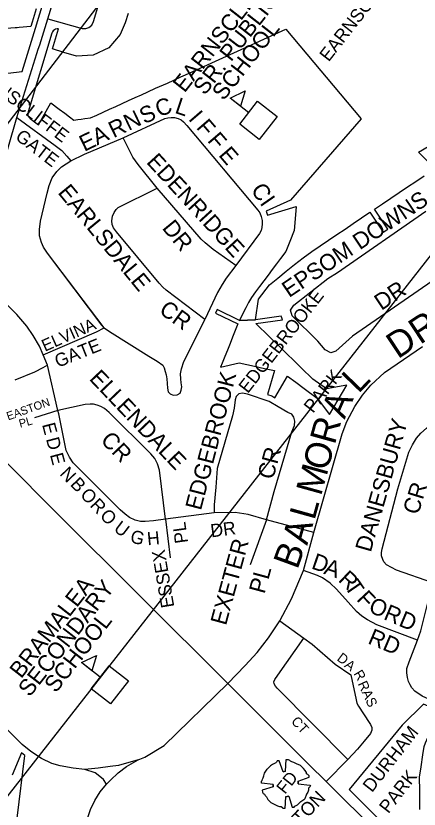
# Model space of a CAD drawing. Extents: x 586326 to 623965, y 4819854 to 4857850.
# Drawn here: x 603971 to 604585, y 4840891 to 4842100 of the extents above; entities that cross this region are included whole.
import ezdxf

# ---------------------------------------------------------------- set-up
doc = ezdxf.new("R2010")
doc.units = 0
for name, color, linetype in [('Fire Syms', 7, 'Continuous'), ('Lots_Concessions', 7, 'Continuous'), ('Major Rds and Hwys', 7, 'Continuous'), ('Minor Rd Lbls', 7, 'Continuous'), ('Minor Rds', 7, 'Continuous'), ('Park Lbls', 7, 'Continuous'), ('Park Outlines', 7, 'Continuous'), ('Private Rd Lbls', 7, 'Continuous'), ('Private Rds', 7, 'Continuous'), ('Proposed Secondary Rds', 7, 'Continuous'), ('School Syms_Lbls', 7, 'Continuous'), ('Secondary Rds Lbls', 7, 'Continuous')]:
    doc.layers.add(name, color=color, linetype=linetype)

msp = doc.modelspace()

# ---------------------------------------------------------------- linework, layer by layer
at = {"layer": 'Fire Syms'}
for points in [[(604381.7, 4840949), (604377.7, 4840948), (604371.7, 4840965), (604368.7, 4840965), (604367.7, 4840963), (604366.7, 4840962), (604364.7, 4840961), (604361.7, 4840959), (604358.7, 4840957), (604353.7, 4840952), (604353.7, 4840952)], [(604377.7, 4840948), (604381.7, 4840949), (604382.7, 4840967), (604385.7, 4840967), (604387.7, 4840966), (604388.7, 4840965), (604390.7, 4840964), (604393.7, 4840963), (604397.7, 4840961), (604403.7, 4840958), (604403.7, 4840958)], [(604400.7, 4840930), (604400.7, 4840934), (604417.7, 4840940), (604417.7, 4840942), (604415.7, 4840944), (604413.7, 4840945), (604413.7, 4840947), (604411.7, 4840950), (604408.7, 4840953), (604403.7, 4840958), (604403.7, 4840958)], [(604362.7, 4840925), (604362.7, 4840929), (604344.7, 4840931), (604344.7, 4840934), (604345.7, 4840935), (604346.7, 4840937), (604347.7, 4840939), (604348.7, 4840942), (604349.7, 4840946), (604353.7, 4840952), (604353.7, 4840952)], [(604400.7, 4840934), (604400.7, 4840930), (604418.7, 4840928), (604419.7, 4840926), (604417.7, 4840924), (604416.7, 4840923), (604416.7, 4840920), (604415.7, 4840917), (604413.7, 4840914), (604410.7, 4840907), (604410.7, 4840907)], [(604362.7, 4840929), (604362.7, 4840925), (604345.7, 4840920), (604346.7, 4840917), (604347.7, 4840915), (604349.7, 4840914), (604350.7, 4840912), (604352.7, 4840910), (604354.7, 4840906), (604359.7, 4840901), (604359.7, 4840901)], [(604386.7, 4840911), (604381.7, 4840910), (604380.7, 4840892), (604377.7, 4840892), (604376.7, 4840893), (604374.7, 4840895), (604372.7, 4840895), (604369.7, 4840896), (604365.7, 4840898), (604359.7, 4840901), (604359.7, 4840901)], [(604381.7, 4840910), (604386.7, 4840911), (604391.7, 4840894), (604394.7, 4840894), (604395.7, 4840896), (604397.7, 4840897), (604399.7, 4840898), (604401.7, 4840900), (604404.7, 4840903), (604410.7, 4840907), (604410.7, 4840907)]]:
    msp.add_lwpolyline(points, dxfattribs=at)
at = {"layer": 'Lots_Concessions'}
for p, q in [((601780.9, 4839093.1), (605404.8, 4843823.7)), ((603134, 4839858.5), (605873.2, 4843356.9))]:
    msp.add_line(p, q, dxfattribs=at)
at = {"layer": 'Major Rds and Hwys'}
for points in [[(604019.4, 4842095), (604026.8, 4842120), (604047.7, 4842190.4), (604062.9, 4842241.5)], [(603972.2, 4841945), (604002.9, 4842042.5), (604004.9, 4842049), (604007, 4842055.4), (604019.4, 4842095)], [(603908.8, 4841695.6), (603909.9, 4841698.9), (603919.9, 4841730.5), (603940.7, 4841829.8), (603947.8, 4841859.8), (603972.2, 4841945)], [(604293.6, 4841082.4), (604030.3, 4841345.2), (603814.4, 4841562)], [(604417.1, 4840959.4), (604293.6, 4841082.4)], [(604443.3, 4840933.3), (604417.1, 4840959.4)], [(604522.8, 4840854.7), (604443.3, 4840933.3)]]:
    msp.add_lwpolyline(points, dxfattribs=at)
at = {"layer": 'Minor Rds'}
for points in [[(604019.4, 4842095), (604071.9, 4842080.3), (604077.3, 4842080.3), (604082.1, 4842082), (604086.4, 4842085.4), (604089, 4842090.8), (604115.1, 4842177.2)], [(603972.2, 4841945), (604030.8, 4841902.3), (604040.9, 4841894.5), (604048.6, 4841886.1), (604054.5, 4841878.7)], [(604134, 4841913.6), (604197.9, 4841943), (604202.3, 4841944.5), (604207.2, 4841944.9), (604212.2, 4841944.6), (604217.8, 4841943.2), (604222.5, 4841941), (604226.1, 4841938), (604231.1, 4841932.6), (604339.3, 4841803.8), (604342.2, 4841799.4), (604344.6, 4841793.9), (604345.9, 4841788.1), (604346.1, 4841782.9), (604345.4, 4841777.3), (604344.2, 4841772.7), (604342.1, 4841768.1), (604305.8, 4841719.1)], [(604054.5, 4841878.7), (604075.4, 4841888.7), (604134, 4841913.6)], [(604186.2, 4841837.1), (604156.8, 4841873.1), (604148.7, 4841884.3), (604134, 4841913.6)], [(604105.3, 4841624.4), (604019.1, 4841738), (604013, 4841747.1), (604009.6, 4841754.2), (604006.8, 4841764.6), (604006.8, 4841774.4), (604008.1, 4841786.8), (604018.3, 4841829.3), (604021.2, 4841841.3), (604025.8, 4841852.8), (604033.3, 4841862.7), (604040.1, 4841869.5), (604054.5, 4841878.7)], [(604105.3, 4841624.4), (604101.7, 4841628.3), (604019.1, 4841738), (604013, 4841747.1), (604009.6, 4841754.2), (604006.8, 4841764.6), (604006.8, 4841774.4), (604008.1, 4841786.8), (604018.3, 4841829.3), (604021.2, 4841841.3), (604025.8, 4841852.8), (604033.3, 4841862.7), (604040.1, 4841869.5), (604054.5, 4841878.7)], [(604258.7, 4841637.1), (604199.9, 4841681.6), (604194.5, 4841686.4), (604188.8, 4841692.2), (604123.9, 4841770.7), (604119.5, 4841776.7), (604117.5, 4841781.9), (604116.7, 4841787.5), (604117.9, 4841794.3), (604120.6, 4841800.3), (604123.4, 4841804.5), (604126.8, 4841807.8), (604186.2, 4841837.1)], [(604305.8, 4841719.1), (604271.3, 4841743.9), (604258.9, 4841753.7), (604252.8, 4841759.3), (604186.2, 4841837.1)], [(604647.4, 4841724.7), (604483.7, 4841611.5), (604458.2, 4841588.8), (604450.5, 4841586.5), (604442, 4841590.7), (604431, 4841604.1), (604391.8, 4841642.5), (604388.9, 4841651.1), (604394.1, 4841658.7), (604445.8, 4841699.4), (604460.6, 4841708.6), (604595.5, 4841801.9)], [(604305.8, 4841719.1), (604291.3, 4841699.8), (604285, 4841690.4), (604278.1, 4841678.2), (604258.7, 4841637.1)], [(604012.5, 4841583.3), (604006.7, 4841596.7), (603997.3, 4841612.7), (603987.6, 4841626.8), (603972.3, 4841644.5), (603951.7, 4841664.9)], [(604105.3, 4841624.4), (604113.6, 4841619), (604173.3, 4841581.2), (604186.2, 4841573.4), (604194.4, 4841567.3), (604196.8, 4841563.3), (604198.2, 4841558), (604199.6, 4841552.6), (604200.5, 4841546.9), (604201.2, 4841539.7), (604201.5, 4841532.4), (604202.6, 4841527), (604205.7, 4841523.7), (604210.6, 4841521.8), (604216.2, 4841522.3), (604221.2, 4841524.7), (604222.6, 4841529.3), (604223.5, 4841534.5), (604222.6, 4841540.6), (604221.9, 4841546.7), (604221.4, 4841554.4), (604223, 4841561.9), (604226.8, 4841573.2), (604232.7, 4841584.7), (604258.7, 4841637.1)], [(604012.5, 4841583.3), (604093.7, 4841618.3), (604105.3, 4841624.4)], [(604018.7, 4841567.3), (604012.5, 4841583.3)], [(604034.9, 4841498.4), (604018.7, 4841567.3)], [(604352.7, 4841331.7), (604364.4, 4841374.9), (604384.6, 4841443.7), (604391.2, 4841466), (604395, 4841475.8), (604395.9, 4841482.1), (604394.3, 4841488.1), (604391.2, 4841492.8), (604384.9, 4841495.4), (604370.1, 4841504.2), (604356.5, 4841512.1), (604323.4, 4841523.1), (604316.1, 4841524.7), (604310.2, 4841523.8), (604306.4, 4841520), (604304.8, 4841514.6), (604303.2, 4841502), (604300.7, 4841490.3), (604277.4, 4841410.2), (604275.2, 4841381.9), (604273, 4841354.9), (604272.8, 4841342.6)], [(604198.7, 4841332.8), (604189.3, 4841407.7), (604186.6, 4841417.1), (604182.2, 4841425.3), (604176.1, 4841432.6), (604112.8, 4841495.6), (604105.6, 4841501.5), (604100.3, 4841504.6), (604094.8, 4841506.7), (604089.2, 4841508), (604083.7, 4841508.3), (604076.5, 4841507.6), (604034.9, 4841498.4)], [(604606.1, 4841236.2), (604550.7, 4841255.5), (604535.5, 4841263.2), (604531.5, 4841267.7), (604529.8, 4841271.3), (604527.9, 4841277.3), (604527.5, 4841282.3), (604528.6, 4841287.9), (604552.7, 4841379.1), (604569.5, 4841434.8), (604575.2, 4841446.4), (604580.9, 4841456.1), (604587.8, 4841464.1), (604596.2, 4841471.5), (604648.7, 4841508.4)], [(604034.9, 4841498.4), (603999.2, 4841487.5)], [(604198.7, 4841332.8), (604180.4, 4841330.2), (604167.7, 4841329.3), (604160.8, 4841329.6), (604152.3, 4841331.6), (604143.9, 4841335.7), (604137, 4841340.5), (604129.5, 4841347.1), (604058.2, 4841418.8), (604052.4, 4841427.5), (604047.6, 4841437.4), (604036.1, 4841493.4), (604034.9, 4841498.4)], [(604272.8, 4841342.6), (604198.7, 4841332.8)], [(604352.7, 4841331.7), (604324.6, 4841339.9), (604304.7, 4841343), (604272.8, 4841342.6)], [(604198.7, 4841332.8), (604206, 4841274)], [(604352.7, 4841331.7), (604327.9, 4841263.5)], [(604424.6, 4841312.4), (604352.7, 4841331.7)], [(604582.8, 4841148.4), (604520.6, 4841171.9), (604506.2, 4841179.5), (604497.8, 4841185), (604489.7, 4841192.2), (604477, 4841206.5), (604459.1, 4841226.4), (604449.7, 4841235.3), (604438, 4841243.5), (604430.2, 4841247.2), (604408.8, 4841254.9)], [(604582.8, 4841148.4), (604587.5, 4841163), (604606.1, 4841236.2)], [(604075.9, 4840951.5), (604057.8, 4840953.5), (604038.1, 4840957.4), (604025.5, 4840961), (604010, 4840968.3), (603993.4, 4840978.8), (603980.1, 4840989.5), (603865.4, 4841105.2), (603848, 4841122.1), (603832.3, 4841136.6), (603816.2, 4841149.3), (603794, 4841164.4)], [(604662, 4841030.9), (604589.7, 4841063.4), (604578.5, 4841070.8), (604574, 4841076), (604571.3, 4841080.5), (604569, 4841085.8), (604567.2, 4841091.9), (604566.3, 4841099), (604566.5, 4841105.4), (604569.8, 4841115.8), (604582.8, 4841148.4)], [(604156.8, 4840966.3), (604127.2, 4840957.8), (604114.3, 4840956), (604095.9, 4840953.5), (604075.9, 4840951.5)], [(604109, 4840929.4), (604104.1, 4840936.4), (604096, 4840943.1), (604091.7, 4840946.6), (604075.9, 4840951.5)]]:
    msp.add_lwpolyline(points, dxfattribs=at)
at = {"layer": 'Park Outlines'}
for points in [[(603502.3, 4842102.8), (603621.2, 4842087.6), (603718.4, 4842078.9), (603624.4, 4841930.2), (603545.1, 4841850.6), (603547.2, 4841848.4), (603626.8, 4841928.3), (603729, 4842090), (603784, 4842061.4), (603892.9, 4842004.5), (603980.5, 4842014.6), (604000.5, 4842080.9), (604020.6, 4842147)], [(604001.5, 4842110.4), (603995.4, 4842090.2), (603993.3, 4842083.2), (603975.9, 4842081.8), (603972.7, 4842081.5), (603969.4, 4842081.2), (603950.5, 4842079.7), (603933.3, 4842078.3), (603918.1, 4842089.2), (603906.7, 4842097.3), (603899.7, 4842103.6)], [(604141.7, 4842103.3), (604137.3, 4842088.8), (604129.8, 4842071.2), (604112.4, 4842050.8), (604088.7, 4842039.9), (604062.9, 4842038.1), (604043.8, 4842043.9), (604026.3, 4842049.2), (604035.5, 4842079.7), (604033.4, 4842079.7), (604031.3, 4842079.2), (604029.4, 4842078.3), (604027.7, 4842076.9), (604026.5, 4842075.2), (604025.6, 4842073.3), (603989.3, 4841953.4), (603988.9, 4841951.2), (603989, 4841948.9), (603989.7, 4841946.8), (603990.9, 4841944.9), (603992.5, 4841943.4), (603999.2, 4841938.3), (604005.4, 4841933.7), (604024.2, 4841967.2), (604036.8, 4841957.7), (604045.4, 4841951.2), (604052.4, 4841945.9), (604059.1, 4841940.9), (604065.1, 4841941.7), (604070.3, 4841942.3), (604075.9, 4841943), (604084.3, 4841944.1), (604094, 4841948.5), (604103.7, 4841952.9), (604113.4, 4841957.3), (604123.1, 4841961.7), (604132.8, 4841966.1), (604142.5, 4841970.6), (604152.3, 4841975), (604162, 4841979.4), (604171.8, 4841983.8), (604183.6, 4841989.2), (604201.5, 4841997.3), (604222.1, 4842006.7), (604229.1, 4842009.8), (604382, 4842079.2), (604496.8, 4841942.5), (604389.2, 4841819.1), (604351.9, 4841801.9), (604353.1, 4841799.1), (604354.1, 4841796.2), (604397.6, 4841809.2), (604396.1, 4841790.3), (604394.7, 4841772.8), (604387.9, 4841755.9), (604381.8, 4841740.8), (604374, 4841730.2), (604367.6, 4841721.7), (604361.2, 4841713.1), (604354.9, 4841704.6), (604348.5, 4841696), (604342.1, 4841687.5), (604335.8, 4841679), (604329.7, 4841670.7), (604325.2, 4841662.8), (604320.9, 4841655), (604316.2, 4841645.3), (604311.6, 4841635.8), (604335.7, 4841636.8), (604340.6, 4841668.1), (604357.1, 4841689.7), (604369.8, 4841700.2), (604382.5, 4841710.6), (604395.2, 4841721.1), (604408.3, 4841730.9), (604421.4, 4841740.7), (604434.3, 4841749.4), (604446.9, 4841757.9), (604459.5, 4841766.4), (604472.2, 4841774.9), (604484.8, 4841783.4), (604497.4, 4841791.9), (604510.1, 4841800.4), (604530.5, 4841770.1), (604537.3, 4841774.7), (604516.9, 4841805), (604529.5, 4841813.5), (604542.1, 4841822), (604554.8, 4841830.5), (604567.4, 4841839), (604580, 4841847.5), (604592.7, 4841856.1)], [(604597.7, 4841878.5), (604584.2, 4841891.9), (604598.7, 4841900.6)], [(604585.9, 4840890.9), (604585.9, 4840906.1), (604585.9, 4840921.7), (604585.8, 4840937.2), (604585.8, 4840940.1), (604588.1, 4840955.5), (604590.8, 4840973.9), (604592.7, 4840986.6), (604595, 4840992.2), (604601.9, 4841008.7), (604608.1, 4841023.9), (604615.1, 4841040.8), (604591.8, 4841051.2), (604559, 4841019.3), (604478.3, 4840921), (604663.8, 4840736.1)], [(603953.8, 4840797.8), (603982.7, 4840776.7), (603986.8, 4840773.7), (604021.7, 4840748.2), (604028.1, 4840760.3), (604034, 4840772.6), (604039.4, 4840785.1), (604044.3, 4840797.8), (604048.7, 4840810.7), (604052.6, 4840823.8), (604056, 4840837), (603990, 4840852.4), (603972.5, 4840877.4), (603984.3, 4840973), (603979.5, 4840976.8), (603965, 4840942.9)]]:
    msp.add_lwpolyline(points, dxfattribs=at)
msp.add_lwpolyline([(604448.7, 4841492.2), (604448.7, 4841492.2), (604448.7, 4841492.2), (604461.9, 4841514.7), (604475, 4841537.2), (604443.7, 4841531.5), (604423, 4841546.4), (604405.5, 4841563.4), (604394.3, 4841574.4), (604383.4, 4841585), (604372.5, 4841595.7), (604357.2, 4841610.6), (604336.5, 4841630.8), (604376.8, 4841636.6), (604375.7, 4841639.4), (604374.9, 4841642.4), (604335.7, 4841636.8), (604335.7, 4841636.8), (604311.6, 4841635.8), (604277.3, 4841652.4), (604274.7, 4841646.9), (604308.9, 4841630.3), (604304.9, 4841620.3), (604301, 4841610.4), (604297, 4841600.5), (604293, 4841590.6), (604289.1, 4841580.7), (604285.1, 4841570.7), (604282.5, 4841564.4), (604311.1, 4841571.3), (604334.2, 4841566.1), (604349.7, 4841562.5), (604364.6, 4841559.2), (604354, 4841522.6), (604360.6, 4841520.7), (604365.3, 4841517.9), (604384.7, 4841550.7), (604397, 4841541.5), (604409.9, 4841531.9), (604429.9, 4841517)], close=True, dxfattribs=at)
at = {"layer": 'Private Rds'}
for points in [[(604018.7, 4841567.3), (604011.7, 4841563.2), (603999.1, 4841557.1), (603969.2, 4841544.6)], [(604372.8, 4841178), (604409.6, 4841151.6)], [(604476.7, 4840966.9), (604368.8, 4841075.3), (604366.1, 4841078.8), (604364.1, 4841082.3), (604363.8, 4841085.3), (604365.2, 4841088.6), (604370, 4841095.5), (604409.6, 4841151.6)], [(604409.6, 4841151.6), (604421.9, 4841142.6), (604457.1, 4841112.1), (604481.2, 4841095.8), (604489.2, 4841057.7), (604490.2, 4841052.7), (604492.5, 4841048.3), (604509, 4841023.2), (604511.1, 4841020), (604512.9, 4841015.6), (604513, 4841011.6), (604511.1, 4841006.7), (604501.1, 4840994.6), (604491, 4840982.4), (604476.7, 4840966.9)], [(604443.3, 4840933.3), (604476.7, 4840966.9)]]:
    msp.add_lwpolyline(points, dxfattribs=at)
at = {"layer": 'Proposed Secondary Rds'}
for points in [[(604424.6, 4841312.4), (604467.8, 4841462.9), (604474.8, 4841481.5), (604487.1, 4841504.6), (604498.7, 4841522), (604511.7, 4841537.3), (604532.3, 4841556.4), (604590.2, 4841596.2)], [(604408.8, 4841254.9), (604424.6, 4841312.4)], [(604372.8, 4841178), (604390.8, 4841211.6), (604408.8, 4841254.9)], [(604293.6, 4841082.4), (604320, 4841110), (604338.1, 4841129.9), (604355.8, 4841152.3), (604372.8, 4841178)], [(604156.8, 4840966.3), (604167.1, 4840970.5), (604196.8, 4840988.2), (604293.6, 4841082.4)], [(604109, 4840929.4), (604114.9, 4840935.3), (604126.7, 4840946.4), (604139.2, 4840956), (604156.8, 4840966.3)], [(604065.6, 4840816.2), (604074.6, 4840853.7), (604078.7, 4840873.8), (604084.5, 4840890.8), (604091.2, 4840904.2), (604099.3, 4840917.8), (604109, 4840929.4)]]:
    msp.add_lwpolyline(points, dxfattribs=at)
at = {"layer": 'School Syms_Lbls'}
for p, q in [((604325.4, 4841952.1), (604297, 4841974.3)), ((604099.2, 4841092.2), (604070.7, 4841114.4))]:
    msp.add_line(p, q, dxfattribs=at)
for points in [[(604297, 4841974.3), (604319.8, 4841985.4), (604312.8, 4841961.9)], [(604311.7, 4841934.7), (604339, 4841969.6), (604368.6, 4841946.4), (604341.4, 4841911.5)], [(604070.7, 4841114.4), (604093.5, 4841125.4), (604086.6, 4841101.9)], [(604085.5, 4841074.7), (604112.8, 4841109.6), (604142.4, 4841086.5), (604115.1, 4841051.6)]]:
    msp.add_lwpolyline(points, close=True, dxfattribs=at)

# ---------------------------------------------------------------- texts
at = {"layer": 'Fire Syms'}
msp.add_text('FD', height=18.74, rotation=51.6654, dxfattribs=at).set_placement((604380.7, 4840913))
at = {"layer": 'Minor Rd Lbls'}
for s, height, rotation, p in [('EARNSCLIFFE', 19.998, 322.553, (603895.5, 4842017.6)), ('C', 25, 19.9831, (604188.5, 4841945.1)), ('L', 25, 341.5651, (604211.5, 4841952.1)), ('S', 25, 25.7909, (604166.5, 4841934.1)), ('N', 25, 25.7909, (604142.5, 4841924.1)), ('I', 25, 310.7052, (604232.5, 4841942.1)), ('R', 25, 25.7909, (604119.5, 4841913.1)), ('F', 25, 310.7052, (604244.5, 4841929.1)), ('GATE', 20, 322.3566, (603968.5, 4841912.7)), ('E', 25, 25.7909, (604075, 4841892.3)), ('A', 25, 25.7909, (604094.5, 4841902.1)), ('F', 25, 310.7052, (604261.5, 4841909.1)), ('E', 25, 310.7052, (604278.5, 4841887.1)), ('EDENRIDGE', 25, 312.5105, (604168.5, 4841876.1)), ('EARLSDALE', 25, 309.3878, (604033.6, 4841830.1)), ('CI', 25, 304.6952, (604327.8, 4841834.3)), ('EPSOM DOWNS', 25.002, 33.9965, (604386.9, 4841669.6)), ('DR', 25, 309.2894, (604192.5, 4841776.1)), ('DR', 25, 33.6901, (604527.5, 4841650.1)), ('CR', 25, 323.9149, (604187.3, 4841648)), ('ELVINA', 18.27, 24.0058, (604015, 4841587.8)), ('GATE', 20, 21.8014, (604034.7, 4841563.4)), ('ELLENDALE', 25, 313.5679, (604081.3, 4841546)), ('EDGEBROOK', 25, 75.4258, (604252.6, 4841345.2)), ('EASTON', 12.5, 19.636, (603959.1, 4841483.3)), ('PL', 12.5, 15.1953, (603977.3, 4841472.1)), ('DANESBURY', 25, 74.1965, (604511.3, 4841281.4)), ('E', 20, 284.6568, (604010.5, 4841477.1)), ('CR', 25, 313.5679, (604098.5, 4841452.1)), ('D', 20, 284.6568, (604016.5, 4841455.1)), ('CR', 25, 74.8107, (604362.5, 4841392.1)), ('E', 20, 284.6568, (604022.5, 4841431.1)), ('N', 20, 313.6197, (604036.5, 4841401.1)), ('B', 20, 313.6197, (604052.5, 4841385.1)), ('O', 20, 313.6197, (604067.5, 4841369.1)), ('CR', 25, 72.9921, (604583.6, 4841338.4)), ('R', 20, 313.6197, (604082.5, 4841353.1)), ('O', 20, 313.6197, (604097.5, 4841337.1)), ('U', 20, 322.5947, (604118.5, 4841316.1)), ('PL', 20, 97.8954, (604233.2, 4841297.4)), ('DR', 20, 7.3996, (604268.5, 4841305.1)), ('G', 20, 345.0686, (604143.5, 4841298.1)), ('H', 20, 5.5276, (604171.5, 4841293.1)), ('EXETER', 25, 74.8107, (604290.8, 4841170)), ('ESSEX', 20, 99.6352, (604212.2, 4841199.6)), ('D', 25, 341.0754, (604419.5, 4841258.1)), ('A', 25, 341.0754, (604438.5, 4841250.1)), ('PL', 25, 74.8107, (604349.5, 4841218.1)), ('R', 25, 316.7357, (604460.5, 4841239.1)), ('T', 25, 304.5085, (604470.5, 4841230.1)), ('F', 25, 313.1524, (604488.5, 4841210.1)), ('O', 25, 337.1664, (604506.5, 4841192.1)), ('R', 25, 337.1664, (604529.5, 4841181.1)), ('D', 25, 337.1664, (604552.5, 4841171.1)), ('RD', 25, 337.1664, (604505.5, 4841144.1)), ('ALTON', 20.36, 46.2019, (604381.2, 4840841.5))]:
    msp.add_text(s, height=height, rotation=rotation, dxfattribs=at).set_placement(p)
at = {"layer": 'Park Lbls'}
for s, height, p in [('EARNSCLIFFE', 19.992, (604447.3, 4842028.6)), ('EDGEBROOKE', 19.99, (604324.1, 4841523.4)), ('PARK', 19.99, (604423.4, 4841493.3)), ('DURHAM', 19.99, (604513.2, 4840915.6)), ('PARK', 19.99, (604538.2, 4840883.4))]:
    msp.add_text(s, height=height, rotation=52, dxfattribs=at).set_placement(p)
at = {"layer": 'Private Rd Lbls'}
for s, rotation, p in [('D', 323.2228, (604458.7, 4841118.7)), ('A', 323.2228, (604470.2, 4841108.5)), ('R', 300.9638, (604484.7, 4841097.7)), ('RAS', 294.9048, (604491.2, 4841082.3)), ('CT', 312.9175, (604389.1, 4841024))]:
    msp.add_text(s, height=15, rotation=rotation, dxfattribs=at).set_placement(p)
at = {"layer": 'School Syms_Lbls'}
for s, p in [('EARNSCLIFFE', (604227.7, 4841981.3)), ('SR. PUBLIC ', (604258.5, 4841977.4)), ('SCHOOL', (604287.2, 4841969.2)), ('BRAMALEA', (603978.8, 4841089)), ('SECONDARY', (603991.8, 4841060.8)), ('SCHOOL', (604031.6, 4841067))]:
    msp.add_text(s, height=25, rotation=52, dxfattribs=at).set_placement(p)
at = {"layer": 'Secondary Rds Lbls'}
for s, rotation, p in [('R', 33.5628, (604586.5, 4841598.1)), ('D', 33.5628, (604552.5, 4841576.1)), ('L', 46.0809, (604492.5, 4841523.1)), ('A', 66.6445, (604471.5, 4841484.1)), ('R', 74.4584, (604456.5, 4841445.1)), ('O', 74.4584, (604445.5, 4841405.1)), ('M', 74.4584, (604435.5, 4841367.1)), ('L', 74.4584, (604425.5, 4841330.1)), ('A', 74.4584, (604414.5, 4841292.1)), ('B', 69.9628, (604399.5, 4841255.1))]:
    msp.add_text(s, height=40, rotation=rotation, dxfattribs=at).set_placement(p)

doc.saveas('drawing.dxf')
